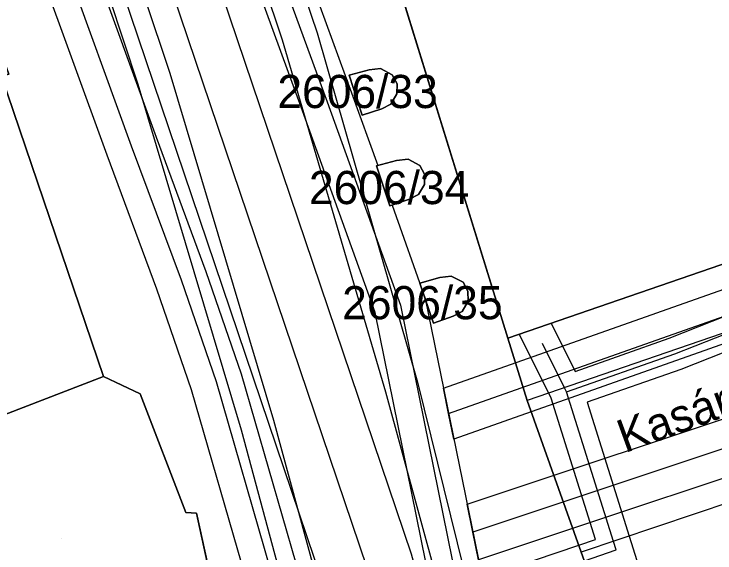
# Model space of a CAD drawing. Extents: x -263423 to -261326, y -1240067 to -1237864.
# Drawn here: x -262966.84 to -262924.58, y -1239008.22 to -1238975.73 of the extents above; entities that cross this region are included whole.
import ezdxf

# ---------------------------------------------------------------- set-up
doc = ezdxf.new("R2010")
doc.units = 0
for name, color, linetype in [('body_kn', 7, 'Continuous'), ('kladpar_druhypozemkov', 7, 'Continuous'), ('kladpar_hranice', 7, 'Continuous'), ('kladpar_parcelnecisla', 7, 'Continuous'), ('kladpar_plochy', 7, 'Continuous'), ('popisy', 7, 'Continuous'), ('tarchy_linie', 7, 'Continuous'), ('zappar_hrandruhpozemk', 7, 'Continuous')]:
    doc.layers.add(name, color=color, linetype=linetype)

msp = doc.modelspace()

# ---------------------------------------------------------------- linework, layer by layer
at = {"layer": 'body_kn'}
for p, q in [((-262948.56, -1238976.87), (-262948.56, -1238976.87)), ((-262950.68, -1238977.28), (-262950.68, -1238977.28)), ((-262945.44, -1238979.1), (-262945.44, -1238979.1)), ((-262944.75, -1238979.02), (-262944.75, -1238979.02)), ((-262957.45, -1238979.29), (-262957.45, -1238979.29)), ((-262957.45, -1238979.29), (-262957.45, -1238979.29)), ((-262946.64, -1238979.41), (-262946.64, -1238979.41)), ((-262946.64, -1238979.41), (-262946.64, -1238979.41)), ((-262944.04, -1238979.4), (-262944.04, -1238979.4)), ((-262959.37, -1238979.96), (-262959.37, -1238979.96)), ((-262943.75, -1238979.94), (-262943.75, -1238979.94)), ((-262946.49, -1238980.48), (-262946.49, -1238980.48)), ((-262943.76, -1238980.54), (-262943.76, -1238980.54)), ((-262947.97, -1238981.02), (-262947.97, -1238981.02)), ((-262944.13, -1238981.16), (-262944.13, -1238981.16)), ((-262949.45, -1238981.56), (-262949.45, -1238981.56)), ((-262944.66, -1238981.44), (-262944.66, -1238981.44)), ((-262945.85, -1238981.83), (-262945.85, -1238981.83)), ((-262958.27, -1238983.16), (-262958.27, -1238983.16)), ((-262959.75, -1238983.7), (-262959.75, -1238983.7)), ((-262961.23, -1238984.24), (-262961.23, -1238984.24)), ((-262943.78, -1238984.56), (-262943.78, -1238984.56)), ((-262943.09, -1238984.48), (-262943.09, -1238984.48)), ((-262944.98, -1238984.88), (-262944.98, -1238984.88)), ((-262944.98, -1238984.88), (-262944.98, -1238984.88)), ((-262944.91, -1238984.86), (-262944.91, -1238984.86)), ((-262942.38, -1238984.86), (-262942.38, -1238984.86)), ((-262942.09, -1238985.39), (-262942.09, -1238985.39)), ((-262942.09, -1238986), (-262942.09, -1238986)), ((-262942.46, -1238986.61), (-262942.46, -1238986.61)), ((-262942.99, -1238986.9), (-262942.99, -1238986.9)), ((-262944.18, -1238987.3), (-262944.18, -1238987.3)), ((-262944.05, -1238987.26), (-262944.05, -1238987.26)), ((-262955.27, -1238991.25), (-262955.27, -1238991.25)), ((-262956.75, -1238991.78), (-262956.75, -1238991.78)), ((-262941.17, -1238991.62), (-262941.17, -1238991.62)), ((-262940.48, -1238991.53), (-262940.48, -1238991.53)), ((-262942.37, -1238991.95), (-262942.37, -1238991.95)), ((-262942.37, -1238991.95), (-262942.37, -1238991.95)), ((-262939.77, -1238991.9), (-262939.77, -1238991.9)), ((-262958.23, -1238992.31), (-262958.23, -1238992.31)), ((-262939.48, -1238992.44), (-262939.48, -1238992.44)), ((-262942.06, -1238992.88), (-262942.06, -1238992.88)), ((-262939.47, -1238993.04), (-262939.47, -1238993.04)), ((-262943.55, -1238993.29), (-262943.55, -1238993.29)), ((-262945.07, -1238993.72), (-262945.07, -1238993.72)), ((-262939.83, -1238993.66), (-262939.83, -1238993.66)), ((-262940.36, -1238993.95), (-262940.36, -1238993.95)), ((-262941.55, -1238994.36), (-262941.55, -1238994.36)), ((-262934.47, -1238994.37), (-262934.47, -1238994.37)), ((-262934.47, -1238994.37), (-262934.47, -1238994.37)), ((-262936.38, -1238995.03), (-262936.38, -1238995.03)), ((-262937.07, -1238995.27), (-262937.07, -1238995.27)), ((-262934.98, -1238995.59), (-262934.98, -1238995.59)), ((-262927.35, -1238995.28), (-262927.35, -1238995.28)), ((-262927, -1238996.22), (-262927, -1238996.22)), ((-262933.02, -1238997.27), (-262933.02, -1238997.27)), ((-262926.65, -1238997.16), (-262926.65, -1238997.16)), ((-262961.45, -1238997.59), (-262961.45, -1238997.59)), ((-262961.45, -1238997.59), (-262961.45, -1238997.59)), ((-262953.14, -1238997.42), (-262953.14, -1238997.42)), ((-262954.64, -1238997.9), (-262954.64, -1238997.9)), ((-262942.51, -1238997.93), (-262942.51, -1238997.93)), ((-262956.14, -1238998.38), (-262956.14, -1238998.38)), ((-262944.45, -1238998.51), (-262944.45, -1238998.51)), ((-262940.96, -1238998.28), (-262940.96, -1238998.28)), ((-262940.96, -1238998.28), (-262940.96, -1238998.28)), ((-262933.65, -1238998.26), (-262933.65, -1238998.26)), ((-262933.53, -1238998.51), (-262933.53, -1238998.51)), ((-262933.53, -1238998.51), (-262933.53, -1238998.51)), ((-262959.23, -1238998.62), (-262959.23, -1238998.62)), ((-262934.6, -1238998.58), (-262934.6, -1238998.58)), ((-262934.46, -1238998.88), (-262934.46, -1238998.88)), ((-262935.9, -1238999.03), (-262935.9, -1238999.03)), ((-262932.28, -1238999.13), (-262932.28, -1238999.13)), ((-262940.64, -1238999.81), (-262940.64, -1238999.81)), ((-262940.64, -1238999.81), (-262940.64, -1238999.81)), ((-262951.19, -1239000.21), (-262951.19, -1239000.21)), ((-262951.19, -1239000.21), (-262951.19, -1239000.21)), ((-262953.15, -1239000.8), (-262953.15, -1239000.8)), ((-262940.33, -1239001.35), (-262940.33, -1239001.35)), ((-262939.52, -1239005.28), (-262939.52, -1239005.28)), ((-262956.49, -1239005.77), (-262956.49, -1239005.77)), ((-262955.84, -1239005.82), (-262955.84, -1239005.82)), ((-262939.18, -1239006.96), (-262939.18, -1239006.96)), ((-262931.79, -1239007.4), (-262931.79, -1239007.4)), ((-262929.76, -1239007.2), (-262929.76, -1239007.2)), ((-262932.8, -1239007.75), (-262932.8, -1239007.75)), ((-262930.71, -1239007.52), (-262930.71, -1239007.52)), ((-262932.65, -1239008.17), (-262932.65, -1239008.17)), ((-262930.54, -1239008.04), (-262930.54, -1239008.04))]:
    msp.add_line(p, q, dxfattribs=at)
at = {"layer": 'kladpar_druhypozemkov'}
for p, q in [((-262945.58, -1238979.82), (-262945.58, -1238979.82)), ((-262943.57, -1238985.74), (-262943.57, -1238985.74)), ((-262941.1, -1238992.63), (-262941.1, -1238992.63)), ((-262964, -1239007.34), (-262964, -1239007.34))]:
    msp.add_line(p, q, dxfattribs=at)
at = {"layer": 'kladpar_hranice'}
for points in [[(-262981.11, -1238866.12), (-262980.11, -1238869.18), (-262976.57, -1238879.95), (-262975.95, -1238881.93), (-262972.4, -1238892.45), (-262969.84, -1238897.62), (-262964.71, -1238907.64), (-262964.08, -1238908.91), (-262960.41, -1238920.19), (-262960.92, -1238920.32), (-262960.49, -1238921.53), (-262960.04, -1238921.41), (-262958.92, -1238924.91), (-262959.5, -1238925.03), (-262959.12, -1238926.25), (-262958.62, -1238926.12), (-262955.08, -1238937.34), (-262950.54, -1238951.87), (-262949.61, -1238954.74), (-262937.07, -1238995.27), (-262935.9, -1238999.03), (-262932.65, -1239008.17), (-262930.47, -1239014.27), (-262921.21, -1239040.26)], [(-262897.97, -1238981.8), (-262937.07, -1238995.27), (-262949.61, -1238954.74), (-262950.54, -1238951.87), (-262955.08, -1238937.34), (-262940.01, -1238932.67), (-262911.58, -1238921.67)], [(-262950.7, -1239030.97), (-262953.31, -1239019.67), (-262952.86, -1239019.36), (-262953.9, -1239014.64), (-262954.65, -1239011.23), (-262955.84, -1239005.82), (-262956.49, -1239005.77), (-262959.23, -1238998.62), (-262961.45, -1238997.59), (-262967.6, -1238979.48), (-262967.16, -1238979.36), (-262969.96, -1238971.45), (-262970.34, -1238971.58), (-262976.5, -1238953.28), (-262981.79, -1238939), (-262981.41, -1238938.88), (-262983.28, -1238933.78)], [(-262976.5, -1238953.28), (-262970.34, -1238971.58), (-262969.96, -1238971.45), (-262967.16, -1238979.36), (-262967.6, -1238979.48), (-262961.45, -1238997.59), (-262967.43, -1238999.9), (-262972.07, -1239001.69), (-262978.32, -1239004.11), (-262979.79, -1238999.81), (-262983.77, -1238988.15), (-262977.35, -1238985.84), (-262979.01, -1238981.03), (-262980.12, -1238977.8), (-262981.83, -1238972.83), (-262988.13, -1238975.08), (-262991.61, -1238965.17), (-262991.67, -1238964.99), (-262993.66, -1238959.33), (-262990.61, -1238958.34), (-262990.2, -1238958.19), (-262988.46, -1238957.57), (-262976.5, -1238953.28)], [(-262847.62, -1238964.65), (-262844.92, -1238968.22), (-262842.28, -1238971.72), (-262844.58, -1238974.12), (-262851.66, -1238980.84), (-262860.28, -1238989.24), (-262890.23, -1238999.92), (-262930.47, -1239014.27), (-262932.65, -1239008.17), (-262935.9, -1238999.03), (-262937.07, -1238995.27), (-262897.97, -1238981.8), (-262847.62, -1238964.65)], [(-262946.64, -1238979.41), (-262945.44, -1238979.1), (-262944.75, -1238979.02), (-262944.04, -1238979.4), (-262943.75, -1238979.94), (-262943.76, -1238980.54), (-262944.13, -1238981.16), (-262944.66, -1238981.44), (-262945.85, -1238981.83), (-262946.64, -1238979.41)], [(-262945.44, -1238979.1), (-262946.64, -1238979.41), (-262945.85, -1238981.83), (-262944.66, -1238981.44), (-262944.13, -1238981.16), (-262943.76, -1238980.54), (-262943.75, -1238979.94), (-262944.04, -1238979.4), (-262944.75, -1238979.02), (-262945.44, -1238979.1)], [(-262944.98, -1238984.88), (-262943.78, -1238984.56), (-262943.09, -1238984.48), (-262942.38, -1238984.86), (-262942.09, -1238985.39), (-262942.09, -1238986), (-262942.46, -1238986.61), (-262942.99, -1238986.9), (-262944.18, -1238987.3), (-262944.98, -1238984.88)], [(-262943.78, -1238984.56), (-262944.98, -1238984.88), (-262944.18, -1238987.3), (-262942.99, -1238986.9), (-262942.46, -1238986.61), (-262942.09, -1238986), (-262942.09, -1238985.39), (-262942.38, -1238984.86), (-262943.09, -1238984.48), (-262943.78, -1238984.56)], [(-262942.37, -1238991.95), (-262941.17, -1238991.62), (-262940.48, -1238991.53), (-262939.77, -1238991.9), (-262939.48, -1238992.44), (-262939.47, -1238993.04), (-262939.83, -1238993.66), (-262940.36, -1238993.95), (-262941.55, -1238994.36), (-262942.37, -1238991.95)], [(-262941.17, -1238991.62), (-262942.37, -1238991.95), (-262941.55, -1238994.36), (-262940.36, -1238993.95), (-262939.83, -1238993.66), (-262939.47, -1238993.04), (-262939.48, -1238992.44), (-262939.77, -1238991.9), (-262940.48, -1238991.53), (-262941.17, -1238991.62)], [(-262984.27, -1239042.32), (-262988.12, -1239030.1), (-262967.03, -1239023.12), (-262967.89, -1239019.04), (-262968.7, -1239015.65), (-262969.75, -1239011.32), (-262971.32, -1239010.01), (-262971.72, -1239007.91), (-262976.32, -1239009.41), (-262977.01, -1239007.58), (-262977.73, -1239005.67), (-262978.32, -1239004.11), (-262972.07, -1239001.69), (-262967.43, -1238999.9), (-262961.45, -1238997.59)], [(-262961.45, -1238997.59), (-262959.23, -1238998.62), (-262956.49, -1239005.77), (-262955.84, -1239005.82), (-262954.65, -1239011.23), (-262953.9, -1239014.64), (-262952.86, -1239019.36), (-262953.31, -1239019.67), (-262950.7, -1239030.97)]]:
    msp.add_lwpolyline(points, dxfattribs=at)
at = {"layer": 'kladpar_plochy'}
for p, q in [((-262949.61, -1238954.74), (-262937.07, -1238995.27)), ((-262945.44, -1238979.1), (-262946.64, -1238979.41)), ((-262944.75, -1238979.02), (-262945.44, -1238979.1)), ((-262944.04, -1238979.4), (-262944.75, -1238979.02)), ((-262961.45, -1238997.59), (-262967.6, -1238979.48)), ((-262946.64, -1238979.41), (-262945.85, -1238981.83)), ((-262943.75, -1238979.94), (-262944.04, -1238979.4)), ((-262943.76, -1238980.54), (-262943.75, -1238979.94)), ((-262944.13, -1238981.16), (-262943.76, -1238980.54)), ((-262944.66, -1238981.44), (-262944.13, -1238981.16)), ((-262945.85, -1238981.83), (-262944.66, -1238981.44)), ((-262943.78, -1238984.56), (-262944.98, -1238984.88)), ((-262943.09, -1238984.48), (-262943.78, -1238984.56)), ((-262942.38, -1238984.86), (-262943.09, -1238984.48)), ((-262944.98, -1238984.88), (-262944.18, -1238987.3)), ((-262942.09, -1238985.39), (-262942.38, -1238984.86)), ((-262942.09, -1238986), (-262942.09, -1238985.39)), ((-262942.46, -1238986.61), (-262942.09, -1238986)), ((-262942.99, -1238986.9), (-262942.46, -1238986.61)), ((-262944.18, -1238987.3), (-262942.99, -1238986.9)), ((-262941.17, -1238991.62), (-262942.37, -1238991.95)), ((-262940.48, -1238991.53), (-262941.17, -1238991.62)), ((-262939.77, -1238991.9), (-262940.48, -1238991.53)), ((-262942.37, -1238991.95), (-262941.55, -1238994.36)), ((-262939.48, -1238992.44), (-262939.77, -1238991.9)), ((-262939.47, -1238993.04), (-262939.48, -1238992.44)), ((-262939.83, -1238993.66), (-262939.47, -1238993.04)), ((-262940.36, -1238993.95), (-262939.83, -1238993.66)), ((-262941.55, -1238994.36), (-262940.36, -1238993.95)), ((-262937.07, -1238995.27), (-262935.9, -1238999.03)), ((-262959.23, -1238998.62), (-262961.45, -1238997.59)), ((-262956.49, -1239005.77), (-262959.23, -1238998.62)), ((-262935.9, -1238999.03), (-262932.65, -1239008.17)), ((-262955.84, -1239005.82), (-262956.49, -1239005.77)), ((-262954.65, -1239011.23), (-262955.84, -1239005.82)), ((-262932.65, -1239008.17), (-262930.47, -1239014.27))]:
    msp.add_line(p, q, dxfattribs=at)
for points in [[(-262897.97, -1238981.8), (-262937.07, -1238995.27), (-262949.61, -1238954.74), (-262950.54, -1238951.87), (-262955.08, -1238937.34), (-262940.01, -1238932.67), (-262911.58, -1238921.67)], [(-262984.27, -1239042.32), (-262988.12, -1239030.1), (-262967.03, -1239023.12), (-262967.89, -1239019.04), (-262968.7, -1239015.65), (-262969.75, -1239011.32), (-262971.32, -1239010.01), (-262971.72, -1239007.91), (-262976.32, -1239009.41), (-262977.01, -1239007.58), (-262977.73, -1239005.67), (-262978.32, -1239004.11), (-262972.07, -1239001.69), (-262967.43, -1238999.9), (-262961.45, -1238997.59), (-262959.23, -1238998.62), (-262956.49, -1239005.77), (-262955.84, -1239005.82), (-262954.65, -1239011.23), (-262953.9, -1239014.64), (-262952.86, -1239019.36), (-262953.31, -1239019.67), (-262950.7, -1239030.97)]]:
    msp.add_lwpolyline(points, dxfattribs=at)
for points in [[(-262976.5, -1238953.28), (-262970.34, -1238971.58), (-262969.96, -1238971.45), (-262967.16, -1238979.36), (-262967.6, -1238979.48), (-262961.45, -1238997.59), (-262967.43, -1238999.9), (-262972.07, -1239001.69), (-262978.32, -1239004.11), (-262979.79, -1238999.81), (-262983.77, -1238988.15), (-262977.35, -1238985.84), (-262979.01, -1238981.03), (-262980.12, -1238977.8), (-262981.83, -1238972.83), (-262988.13, -1238975.08), (-262991.61, -1238965.17), (-262991.67, -1238964.99), (-262993.66, -1238959.33), (-262990.61, -1238958.34), (-262990.2, -1238958.19), (-262988.46, -1238957.57)], [(-262847.62, -1238964.65), (-262844.92, -1238968.22), (-262842.28, -1238971.72), (-262844.58, -1238974.12), (-262851.66, -1238980.84), (-262860.28, -1238989.24), (-262890.23, -1238999.92), (-262930.47, -1239014.27), (-262932.65, -1239008.17), (-262935.9, -1238999.03), (-262937.07, -1238995.27), (-262897.97, -1238981.8)], [(-262946.64, -1238979.41), (-262945.44, -1238979.1), (-262944.75, -1238979.02), (-262944.04, -1238979.4), (-262943.75, -1238979.94), (-262943.76, -1238980.54), (-262944.13, -1238981.16), (-262944.66, -1238981.44), (-262945.85, -1238981.83)], [(-262944.98, -1238984.88), (-262943.78, -1238984.56), (-262943.09, -1238984.48), (-262942.38, -1238984.86), (-262942.09, -1238985.39), (-262942.09, -1238986), (-262942.46, -1238986.61), (-262942.99, -1238986.9), (-262944.18, -1238987.3)], [(-262942.37, -1238991.95), (-262941.17, -1238991.62), (-262940.48, -1238991.53), (-262939.77, -1238991.9), (-262939.48, -1238992.44), (-262939.47, -1238993.04), (-262939.83, -1238993.66), (-262940.36, -1238993.95), (-262941.55, -1238994.36)]]:
    msp.add_lwpolyline(points, close=True, dxfattribs=at)
at = {"layer": 'tarchy_linie'}
for points in [[(-262996.34, -1238842.42), (-262984.87, -1238874.65), (-262972.69, -1238908.83), (-262968.13, -1238920.79), (-262961.74, -1238939.28), (-262954.28, -1238962.39), (-262951.04, -1238972.62), (-262947.97, -1238981.02), (-262943.55, -1238993.29), (-262938.16, -1239019.82), (-262932.69, -1239037.28), (-262925.65, -1239063.25), (-262919.47, -1239083.19), (-262910.4, -1239113.29)], [(-263002.97, -1238844.59), (-262980.25, -1238906.63), (-262945.58, -1239009.09), (-262938.29, -1239035.86), (-262916.38, -1239115.82), (-262894.12, -1239198.57), (-262876.1, -1239267.26), (-262891.06, -1239270.91), (-262884.2, -1239310.37), (-262877, -1239350.49), (-262869.73, -1239390.34), (-262861.27, -1239427.46), (-262857.92, -1239442.13), (-262856.51, -1239448.31), (-262843.28, -1239506.14), (-262818.17, -1239595.69)], [(-262928.64, -1239097.29), (-262933.1, -1239079.06), (-262939.56, -1239052.54), (-262939.73, -1239049.29), (-262941.83, -1239041.04), (-262944.42, -1239032.57), (-262951.36, -1239009.28), (-262954.64, -1238997.9), (-262956.75, -1238991.78), (-262959.75, -1238983.7), (-262963.79, -1238972.54), (-262983.33, -1238915.48), (-263007.14, -1238845.95)], [(-262977.6, -1238905.73), (-262942.9, -1239008.27), (-262939.8, -1239019.66), (-262945.07, -1238993.72), (-262949.45, -1238981.56), (-262952.53, -1238973.13), (-262955.78, -1238962.87), (-262963.23, -1238939.78), (-262969.61, -1238921.33)], [(-262919.13, -1239116.56), (-262940.99, -1239036.6), (-262948.26, -1239009.91), (-262982.9, -1238907.53)], [(-262981.84, -1238914.98), (-262962.3, -1238972.02), (-262958.27, -1238983.16), (-262955.27, -1238991.25), (-262953.14, -1238997.42), (-262949.85, -1239008.84), (-262942.91, -1239032.11), (-262940.31, -1239040.62), (-262938.17, -1239049.05), (-262937.99, -1239052.31), (-262931.57, -1239078.69), (-262927.11, -1239096.92)], [(-262930.17, -1239097.66), (-262934.63, -1239079.43), (-262941.13, -1239052.77), (-262941.29, -1239049.53), (-262943.35, -1239041.46), (-262945.41, -1239034.73), (-262945.48, -1239034.49), (-262945.94, -1239033.01), (-262952.87, -1239009.72), (-262956.14, -1238998.38), (-262958.23, -1238992.31), (-262961.23, -1238984.24), (-262965.28, -1238973.06), (-262984.82, -1238916)], [(-262966.65, -1238920.25), (-262960.25, -1238938.78), (-262952.78, -1238961.91), (-262949.55, -1238972.11), (-262946.49, -1238980.48), (-262944.91, -1238984.86), (-262944.98, -1238984.88), (-262944.18, -1238987.3), (-262944.05, -1238987.26), (-262942.06, -1238992.88), (-262936.63, -1239019.43), (-262936.21, -1239020.77), (-262936.23, -1239020.77), (-262935.49, -1239023.21), (-262935.45, -1239023.2), (-262934.46, -1239026.36), (-262934.59, -1239026.39), (-262933.84, -1239028.83), (-262933.7, -1239028.79), (-262932.85, -1239031.52)], [(-262940.96, -1238998.28), (-262850.59, -1238966.35), (-262839.25, -1238979.33), (-262811.83, -1239019.66), (-262813.27, -1239020.23), (-262814.71, -1239020.8), (-262818.29, -1239015.61), (-262814.68, -1239022.21), (-262816.21, -1239022.95), (-262817.74, -1239023.69), (-262823.57, -1239013.05), (-262847.13, -1238978.08), (-262938.84, -1239008.64), (-262939.18, -1239006.96), (-262939.52, -1239005.28), (-262847.49, -1238974.62), (-262851.55, -1238969.97), (-262940.33, -1239001.35), (-262940.64, -1238999.81), (-262940.96, -1238998.28)], [(-262940.64, -1238999.81), (-262851.07, -1238968.16), (-262840.48, -1238980.28), (-262813.27, -1239020.23)], [(-262933.53, -1238998.51), (-262927, -1238996.22), (-262922.1, -1238994.29), (-262916.62, -1238992.12), (-262905.42, -1238988.1), (-262888.86, -1238982.82), (-262887.72, -1238982.46), (-262877.11, -1238979.15), (-262871.57, -1238977.03), (-262868.33, -1238975.85), (-262859.17, -1238972.52), (-262849.43, -1238969.41), (-262847.68, -1238968.87)], [(-262816.21, -1239022.95), (-262822.12, -1239012.16), (-262846.44, -1238976.06), (-262939.18, -1239006.96)], [(-262934.47, -1238994.37), (-262933.02, -1238997.27), (-262927.35, -1238995.28), (-262916.97, -1238991.18)], [(-262916.27, -1238993.06), (-262926.65, -1238997.16), (-262932.28, -1238999.13), (-262929.76, -1239007.2), (-262929.3, -1239008.67), (-262932.13, -1239009.63), (-262935.61, -1239010.81), (-262933.31, -1239017.82), (-262926.53, -1239040.83)], [(-262931.45, -1239031.25), (-262932.19, -1239028.77), (-262932.33, -1239028.29), (-262932.1, -1239028.17), (-262931.72, -1239027.56), (-262931.71, -1239026.96), (-262931.99, -1239026.42), (-262932.7, -1239026.02), (-262932.98, -1239026.05), (-262933.97, -1239022.68), (-262933.75, -1239022.57), (-262933.37, -1239021.96), (-262933.36, -1239021.36), (-262933.63, -1239020.81), (-262934.33, -1239020.41), (-262934.62, -1239020.44), (-262935.22, -1239018.41), (-262938.13, -1239009.55), (-262932.8, -1239007.75), (-262931.79, -1239007.4), (-262934.46, -1238998.88), (-262934.6, -1238998.58), (-262936.38, -1238995.03), (-262934.47, -1238994.37)], [(-262927.21, -1239042.06), (-262927.74, -1239040.25), (-262931.23, -1239028.49), (-262934.26, -1239018.11), (-262936.87, -1239010.18), (-262932.46, -1239008.69), (-262930.54, -1239008.04), (-262930.71, -1239007.52), (-262933.53, -1238998.51), (-262933.65, -1238998.26), (-262934.98, -1238995.59)]]:
    msp.add_lwpolyline(points, dxfattribs=at)
at = {"layer": 'zappar_hrandruhpozemk'}
for p, q in [((-262954.26, -1238959.95), (-262948.56, -1238976.87)), ((-262962.75, -1238963.38), (-262957.45, -1238979.29)), ((-262964.65, -1238964.03), (-262959.37, -1238979.96)), ((-262948.56, -1238976.87), (-262942.51, -1238997.93)), ((-262957.45, -1238979.29), (-262951.19, -1239000.21)), ((-262887.13, -1238982.26), (-262935.9, -1238999.03)), ((-262942.51, -1238997.93), (-262937.97, -1239016.31)), ((-262951.19, -1239000.21), (-262943.09, -1239030.18)), ((-262907.93, -1238999.86), (-262932.65, -1239008.17))]:
    msp.add_line(p, q, dxfattribs=at)
for points in [[(-262972.26, -1238915.4), (-262956.24, -1238960.67), (-262950.68, -1238977.28), (-262944.45, -1238998.51), (-262936.28, -1239028.36)], [(-262959.37, -1238979.96), (-262953.15, -1239000.8), (-262945.17, -1239030.42)]]:
    msp.add_lwpolyline(points, dxfattribs=at)

# ---------------------------------------------------------------- texts
at = {"layer": 'kladpar_parcelnecisla'}
for s, p in [('2606/33', (-262950.964, -1238981.4)), ('2606/34', (-262949.061, -1238987.19)), ('2606/35', (-262947.057, -1238994.13))]:
    msp.add_text(s, height=2, dxfattribs=at).set_placement(p)
at = {"layer": 'popisy'}
msp.add_text('Kasárenské námestie', height=2, rotation=20, dxfattribs=at).set_placement((-262930.013, -1239002.209))

doc.saveas('drawing.dxf')
